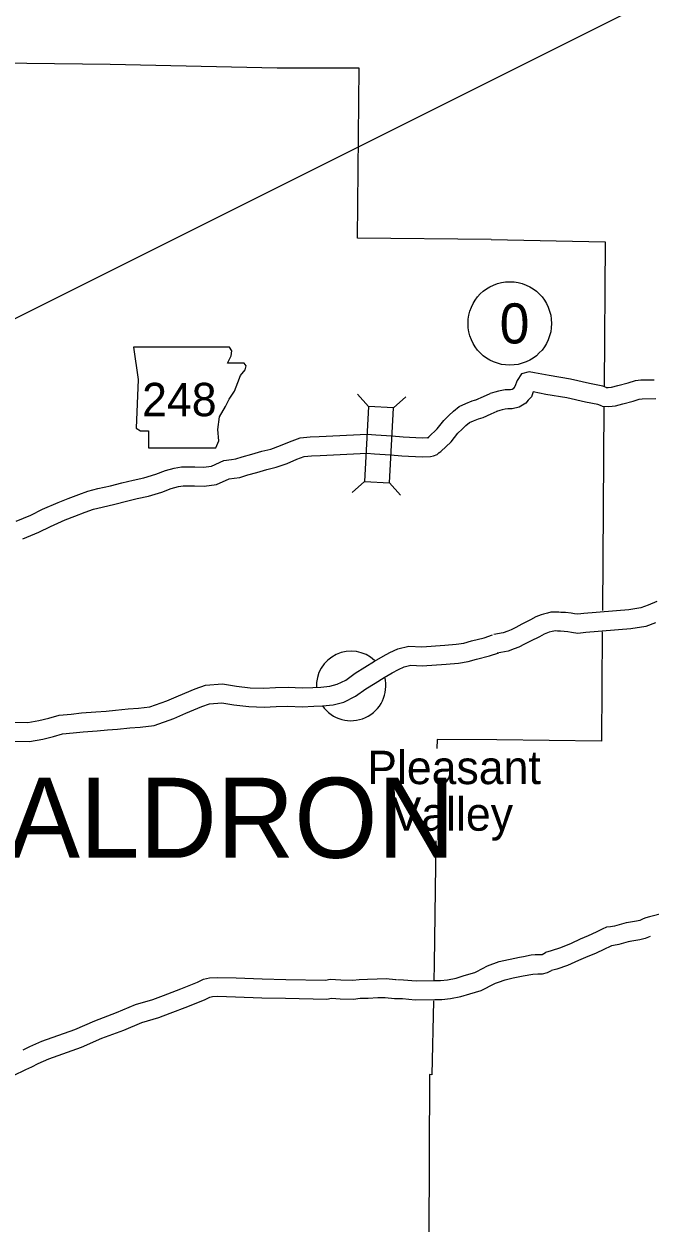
# Model space of a CAD drawing. Extents: x 1382482 to 1385815, y 1168351 to 1170484.
# Drawn here: x 1383135.5 to 1383234.6, y 1169947.1 to 1170137 of the extents above; entities that cross this region are included whole.
import ezdxf

# ---------------------------------------------------------------- set-up
doc = ezdxf.new("R2010")
doc.units = 0
for name, color, linetype in [('10', 7, 'Continuous'), ('20', 7, 'Continuous'), ('21', 7, 'Continuous'), ('24', 7, 'Continuous'), ('6', 7, 'Continuous'), ('8', 7, 'Continuous'), ('Default', 7, 'Continuous'), ('R_Draft', 7, 'Continuous')]:
    doc.layers.add(name, color=color, linetype=linetype)

msp = doc.modelspace()

# ---------------------------------------------------------------- linework, layer by layer
at = {"layer": '10'}
for points in [[(1383214.24, 1170081.61), (1383213.54, 1170080.53), (1383213.19, 1170079.58), (1383213.03, 1170079.4), (1383212.91, 1170079.24), (1383212.75, 1170079.15), (1383212.49, 1170079.09), (1383212.25, 1170079.1), (1383211.66, 1170079.05), (1383211.1, 1170078.95), (1383210.6, 1170078.85), (1383210.01, 1170078.73), (1383209.28, 1170078.48)], [(1383227.64, 1170079.46), (1383227.12, 1170079.64), (1383225.02, 1170080.06), (1383222.01, 1170080.75), (1383218.63, 1170081.32), (1383216.32, 1170081.76), (1383215.45, 1170081.91), (1383214.24, 1170081.61)], [(1383227.64, 1170079.46), (1383227.97, 1170079.44), (1383228.5, 1170079.51), (1383229.5, 1170079.77), (1383231.1, 1170080.19), (1383232.25, 1170080.53), (1383233.12, 1170080.63), (1383235.23, 1170080.67)], [(1383206.99, 1170077.47), (1383208.21, 1170078.03), (1383209.28, 1170078.48)], [(1383216.09, 1170078.75), (1383215.8, 1170077.98), (1383215.31, 1170077.45), (1383214.91, 1170076.94), (1383213.89, 1170076.34), (1383212.78, 1170076.07), (1383212.3, 1170076.09), (1383212.05, 1170076.07), (1383211.65, 1170076), (1383211.2, 1170075.91), (1383210.79, 1170075.82), (1383210.27, 1170075.65)], [(1383227.02, 1170076.5), (1383226.33, 1170076.73), (1383224.39, 1170077.13), (1383221.43, 1170077.8), (1383218.09, 1170078.36), (1383216.09, 1170078.75)], [(1383199.34, 1170071.48), (1383199.55, 1170071.63), (1383200.89, 1170072.89), (1383201.95, 1170074.22), (1383202.76, 1170075.03), (1383203.48, 1170075.68), (1383204.39, 1170076.42), (1383205.42, 1170076.93), (1383206.44, 1170077.32), (1383207.18, 1170077.54)], [(1383227.02, 1170076.5), (1383228.06, 1170076.42), (1383229.09, 1170076.56), (1383230.26, 1170076.87), (1383231.91, 1170077.3), (1383232.85, 1170077.58), (1383233.32, 1170077.63), (1383235.51, 1170077.68)], [(1383201.14, 1170069.08), (1383201.47, 1170069.33), (1383203.1, 1170070.85), (1383204.19, 1170072.21), (1383204.83, 1170072.85), (1383205.44, 1170073.41), (1383206.02, 1170073.88), (1383206.62, 1170074.18), (1383207.42, 1170074.48), (1383208.16, 1170074.7)], [(1383208.16, 1170074.7), (1383209.42, 1170075.29), (1383210.39, 1170075.7)], [(1383134.27, 1170058.31), (1383136.6, 1170059.26), (1383138.43, 1170060.17), (1383140.9, 1170061.27), (1383142.51, 1170061.88), (1383144.17, 1170062.51), (1383145.63, 1170063.06), (1383147.22, 1170063.44), (1383149.2, 1170063.88), (1383150.98, 1170064.35), (1383152.77, 1170064.8), (1383154.48, 1170065.16), (1383156.39, 1170065.73), (1383157.9, 1170066.3), (1383159.28, 1170066.69), (1383160.45, 1170066.9), (1383162.56, 1170066.91), (1383163.92, 1170066.86), (1383165.17, 1170067.02), (1383167.15, 1170067.87), (1383168.34, 1170068.07), (1383169.03, 1170068.16), (1383170.06, 1170068.48), (1383171.55, 1170068.89), (1383173.17, 1170069.38), (1383174.59, 1170069.71), (1383176.09, 1170070.24), (1383177.55, 1170070.87), (1383179.19, 1170071.49), (1383180.81, 1170071.62), (1383182.22, 1170071.69), (1383189.83, 1170072.04), (1383191.19, 1170071.93), (1383193.71, 1170071.8), (1383195.53, 1170071.64), (1383196.53, 1170071.56), (1383198.53, 1170071.47), (1383199.56, 1170071.53)], [(1383135.31, 1170055.49), (1383137.84, 1170056.53), (1383139.7, 1170057.46), (1383142.05, 1170058.49), (1383143.57, 1170059.08), (1383145.22, 1170059.71), (1383146.51, 1170060.18), (1383147.91, 1170060.52), (1383149.91, 1170060.97), (1383151.73, 1170061.44), (1383153.45, 1170061.88), (1383155.22, 1170062.25), (1383157.35, 1170062.89), (1383158.83, 1170063.45), (1383159.95, 1170063.76), (1383160.73, 1170063.9), (1383162.51, 1170063.91), (1383164.05, 1170063.85), (1383165.97, 1170064.09), (1383168, 1170064.97), (1383168.78, 1170065.1), (1383169.68, 1170065.22), (1383170.91, 1170065.61), (1383172.38, 1170066.01), (1383173.94, 1170066.48), (1383175.42, 1170066.83), (1383177.18, 1170067.44), (1383178.68, 1170068.09), (1383179.85, 1170068.54), (1383181, 1170068.63), (1383182.37, 1170068.69), (1383189.78, 1170069.04), (1383190.99, 1170068.94), (1383193.49, 1170068.81), (1383195.29, 1170068.65), (1383196.36, 1170068.57), (1383198.56, 1170068.47), (1383199.83, 1170068.55)], [(1383199.83, 1170068.55), (1383200.29, 1170068.63), (1383200.87, 1170068.84), (1383201.22, 1170069.14)], [(1383235.65, 1170045.61), (1383234.26, 1170044.99), (1383233.14, 1170044.56), (1383231.21, 1170044.27), (1383224.08, 1170043.68), (1383223.14, 1170043.56), (1383222.62, 1170043.62), (1383222.09, 1170043.73), (1383221.22, 1170043.86), (1383220.46, 1170043.87)], [(1383220.54, 1170043.87), (1383220.15, 1170043.89), (1383219.65, 1170043.92), (1383218.9, 1170043.9), (1383218.34, 1170043.76), (1383217.74, 1170043.6), (1383217.35, 1170043.46), (1383216.53, 1170043.16), (1383215.68, 1170042.67), (1383214.29, 1170041.99), (1383213.33, 1170041.48), (1383212.61, 1170041.12), (1383212.05, 1170040.9), (1383211.34, 1170040.64), (1383209.87, 1170040.38)], [(1383235.42, 1170042.22), (1383233.91, 1170041.64), (1383231.56, 1170041.28), (1383224.4, 1170040.7), (1383223.15, 1170040.54), (1383222.13, 1170040.66), (1383221.57, 1170040.78), (1383220.98, 1170040.86), (1383220.41, 1170040.87)], [(1383118.83, 1170026.56), (1383136.14, 1170026.43), (1383137.89, 1170026.74), (1383139.43, 1170027.12), (1383141.07, 1170027.59), (1383142.98, 1170027.77), (1383144.61, 1170027.96), (1383146.88, 1170028.14), (1383148.51, 1170028.25), (1383150.02, 1170028.37), (1383152, 1170028.58), (1383153.64, 1170028.71), (1383155.44, 1170028.9), (1383158.1, 1170029.88), (1383159.94, 1170030.67), (1383162.61, 1170031.75), (1383164.24, 1170032.34), (1383166.94, 1170032.57), (1383169.14, 1170032.21), (1383171.33, 1170031.94), (1383173.48, 1170031.86), (1383175.31, 1170031.98), (1383177.33, 1170032.01), (1383179.52, 1170031.91), (1383181.24, 1170032), (1383182.5, 1170032.05), (1383183.93, 1170032.2), (1383185.08, 1170032.48), (1383186.42, 1170033.16), (1383187.91, 1170034.24), (1383189.47, 1170035.22), (1383190.96, 1170036.16), (1383192.33, 1170036.93), (1383193.41, 1170037.51), (1383194.65, 1170038.1), (1383196.43, 1170038.52), (1383198.48, 1170038.43), (1383202.13, 1170038.68), (1383203.92, 1170038.81), (1383205.13, 1170039), (1383206.32, 1170039.37), (1383208.34, 1170039.86), (1383209.65, 1170040.32)], [(1383220.33, 1170040.88), (1383219.96, 1170040.9), (1383219.6, 1170040.92), (1383219.33, 1170040.91), (1383219.09, 1170040.85), (1383218.62, 1170040.73), (1383218.37, 1170040.64), (1383217.8, 1170040.43), (1383217.09, 1170040.02), (1383215.65, 1170039.32), (1383214.71, 1170038.82), (1383213.84, 1170038.37), (1383213.1, 1170038.09), (1383212.13, 1170037.73), (1383210.41, 1170037.42)], [(1383118.82, 1170023.56), (1383136.39, 1170023.43), (1383138.51, 1170023.8), (1383140.2, 1170024.22), (1383141.63, 1170024.63), (1383143.3, 1170024.79), (1383144.9, 1170024.97), (1383147.1, 1170025.14), (1383148.73, 1170025.26), (1383150.29, 1170025.38), (1383152.28, 1170025.59), (1383153.92, 1170025.72), (1383156.13, 1170025.96), (1383159.21, 1170027.09), (1383161.1, 1170027.9), (1383163.67, 1170028.95), (1383164.89, 1170029.38), (1383166.82, 1170029.55), (1383168.72, 1170029.24), (1383171.09, 1170028.95), (1383173.52, 1170028.85), (1383175.43, 1170028.98), (1383177.29, 1170029.01), (1383179.53, 1170028.91), (1383181.39, 1170029), (1383182.73, 1170029.06), (1383184.45, 1170029.24), (1383186.12, 1170029.64), (1383187.98, 1170030.59), (1383189.59, 1170031.76), (1383191.06, 1170032.68), (1383192.5, 1170033.58), (1383193.77, 1170034.3), (1383194.76, 1170034.83), (1383195.65, 1170035.26), (1383196.71, 1170035.51), (1383198.51, 1170035.42), (1383202.33, 1170035.69), (1383204.26, 1170035.83), (1383205.81, 1170036.07), (1383207.12, 1170036.48), (1383209.19, 1170036.98), (1383210.63, 1170037.48)], [(1383239.26, 1169996.93), (1383234.47, 1169995.69), (1383233.92, 1169995.51), (1383233.51, 1169995.36), (1383232.97, 1169995.13), (1383232.44, 1169995.03), (1383230.84, 1169994.73)], [(1383230.8, 1169994.73), (1383230.42, 1169994.64), (1383228.97, 1169994.24), (1383228.34, 1169994.12), (1383227.69, 1169994.04), (1383226.99, 1169993.75), (1383226.06, 1169993.27), (1383224.76, 1169992.67), (1383223.53, 1169992.18), (1383222.07, 1169991.5), (1383220.42, 1169990.81), (1383218.94, 1169990.29), (1383218.05, 1169990.07)], [(1383231.44, 1169991.79), (1383231.14, 1169991.73), (1383229.64, 1169991.32), (1383228.82, 1169991.16), (1383228.48, 1169991.12), (1383228.25, 1169991.02), (1383227.37, 1169990.57), (1383225.94, 1169989.91), (1383224.72, 1169989.43), (1383223.28, 1169988.76), (1383221.49, 1169988.01), (1383219.81, 1169987.42), (1383219.01, 1169987.21)], [(1383234.62, 1169992.57), (1383233.83, 1169992.24), (1383232.98, 1169992.08), (1383231.39, 1169991.79)], [(1383210.73, 1169988.64), (1383213.91, 1169989.29), (1383214.58, 1169989.43), (1383215.76, 1169989.66), (1383216.4, 1169989.73), (1383217.21, 1169989.72), (1383217.5, 1169989.73), (1383218.05, 1169990.07)], [(1383194.6, 1169985.76), (1383195.58, 1169985.75), (1383197.55, 1169985.56), (1383200.5, 1169985.6), (1383201.44, 1169985.6), (1383202.51, 1169985.74), (1383203.89, 1169985.99), (1383205.19, 1169986.41), (1383206.83, 1169986.86), (1383207.07, 1169986.97), (1383208.06, 1169987.51), (1383208.88, 1169987.94), (1383210.73, 1169988.64)], [(1383214.52, 1169986.35), (1383216.02, 1169986.62), (1383216.83, 1169986.69), (1383217.55, 1169986.69), (1383218.33, 1169986.9), (1383219.01, 1169987.21)], [(1383135.41, 1169974.66), (1383136.46, 1169975.19), (1383138.35, 1169976.04), (1383143.54, 1169977.87), (1383146.71, 1169979.26), (1383150.18, 1169980.56), (1383153.18, 1169981.83), (1383155.91, 1169982.6), (1383157.59, 1169983.26), (1383160.36, 1169984.28), (1383162.96, 1169985.37), (1383163.92, 1169985.82), (1383164.89, 1169986.04), (1383166.08, 1169986.12), (1383169.09, 1169986.06), (1383173.22, 1169985.87), (1383176.93, 1169985.8), (1383183.2, 1169985.66), (1383183.96, 1169985.82), (1383185.63, 1169985.72), (1383187.54, 1169985.69), (1383188.54, 1169985.8), (1383189.89, 1169985.83), (1383191.4, 1169985.91), (1383192.8, 1169985.92), (1383194.29, 1169985.76), (1383194.45, 1169985.76)], [(1383194.6, 1169982.76), (1383195.42, 1169982.75), (1383197.42, 1169982.55), (1383200.52, 1169982.6), (1383201.63, 1169982.6), (1383202.98, 1169982.78), (1383204.62, 1169983.07), (1383206.05, 1169983.53), (1383207.85, 1169984.03), (1383208.4, 1169984.28), (1383209.48, 1169984.87), (1383210.11, 1169985.2), (1383210.58, 1169985.37)], [(1383210.58, 1169985.37), (1383211.67, 1169985.74), (1383212.9, 1169986.02), (1383214.52, 1169986.35)], [(1383133.87, 1169970.57), (1383135.82, 1169971.52), (1383136.75, 1169971.97), (1383137.76, 1169972.49), (1383139.46, 1169973.25), (1383144.64, 1169975.08), (1383147.84, 1169976.48), (1383151.29, 1169977.77), (1383154.17, 1169978.99), (1383156.87, 1169979.75), (1383158.66, 1169980.46), (1383161.45, 1169981.49), (1383164.18, 1169982.63), (1383164.91, 1169982.97), (1383165.33, 1169983.07), (1383166.15, 1169983.12), (1383168.99, 1169983.06), (1383173.13, 1169982.87), (1383176.87, 1169982.8), (1383183.46, 1169982.66), (1383184.18, 1169982.8), (1383185.52, 1169982.72), (1383187.68, 1169982.69), (1383188.73, 1169982.8), (1383190, 1169982.83), (1383191.49, 1169982.91), (1383192.65, 1169982.92), (1383194.12, 1169982.76), (1383194.6, 1169982.76)]]:
    msp.add_lwpolyline(points, dxfattribs=at)
at = {"layer": '20'}
for p, q in [((1383190.03, 1170076.44), (1383188.27, 1170078.41)), ((1383193.98, 1170076.23), (1383195.95, 1170077.99)), ((1383189.38, 1170064.58), (1383187.42, 1170062.82)), ((1383193.34, 1170064.37), (1383195.1, 1170062.4))]:
    msp.add_line(p, q, dxfattribs=at)
msp.add_lwpolyline([(1383193.34, 1170064.37), (1383193.98, 1170076.23), (1383190.03, 1170076.44), (1383189.38, 1170064.58)], close=True, dxfattribs=at)
at = {"layer": '21'}
msp.add_lwpolyline([(1383152.83, 1170085.81), (1383153.59, 1170080.73), (1383153.25, 1170073.03), (1383153.93, 1170072.61), (1383155.2, 1170072.61), (1383155.2, 1170069.9), (1383165.86, 1170069.9), (1383166.36, 1170071), (1383166.2, 1170072.78), (1383166.45, 1170074.81), (1383167.38, 1170076.42), (1383167.97, 1170077.6), (1383168.82, 1170078.87), (1383169.33, 1170080.22), (1383169.75, 1170081.32), (1383170.51, 1170082.25), (1383170.68, 1170082.85), (1383170.34, 1170083.27), (1383167.72, 1170083.27), (1383168.31, 1170084.45), (1383168.39, 1170085.22), (1383168.04, 1170085.8)], close=True, dxfattribs=at)
at = {"layer": '24'}
for start, end in [(47.2488, 183.047), (214.5201, 14.573)]:
    msp.add_arc((1383187.27, 1170032.22), 5.5, start, end, dxfattribs=at)
at = {"layer": '8'}
for points in [[(1383209.45, 1170102.85), (1383188.27, 1170103.07), (1383188.54, 1170129.95), (1383175.59, 1170129.97), (1383149.15, 1170130.53), (1383122.73, 1170130.87), (1383122.46, 1170130.92), (1383096.32, 1170131.31), (1383096.17, 1170131.35), (1383070.19, 1170131.7), (1383069.98, 1170131.73), (1383049.52, 1170132.21)], [(1383209.45, 1170102.85), (1383227.49, 1170102.51), (1383227.31, 1170079.62)], [(1383227.29, 1170076.45), (1383227.03, 1170044.14)], [(1383227, 1170040.76), (1383226.87, 1170023.51), (1383210.33, 1170023.69)], [(1383210.33, 1170023.69), (1383200.88, 1170023.75), (1383200.86, 1170022.34)], [(1383200.68, 1170007.74), (1383200.44, 1169988.26)], [(1383200.44, 1169988.26), (1383200.38, 1169985.52)], [(1383200.31, 1169982.4), (1383200.04, 1169970.71), (1383199.68, 1169970.77), (1383199.59, 1169944.86), (1383199.38, 1169918.87), (1383199.31, 1169892.62), (1383211.99, 1169892.52)]]:
    msp.add_lwpolyline(points, dxfattribs=at)
at = {"layer": 'Default'}
msp.add_circle((1383212.39, 1170089.57), 6.6, dxfattribs=at)
at = {"layer": 'R_Draft'}
msp.add_line((1383416.65, 1170231.63), (1383050.89, 1170048.72), dxfattribs=at)

# ---------------------------------------------------------------- texts
at = {"layer": '21'}
msp.add_text('248', height=5.28, dxfattribs=at).set_placement((1383154.21, 1170074.9))
at = {"layer": '24'}
for s, p in [('Pleasant', (1383189.82, 1170016.69)), ('Valley', (1383193.67, 1170009.32))]:
    msp.add_text(s, height=5.28, dxfattribs=at).set_placement(p)
at = {"layer": '6'}
msp.add_text('WALDRON', height=12.672, dxfattribs=at).set_placement((1383117.09, 1170005.03))
at = {"layer": 'Default'}
msp.add_text('0', height=6.34, dxfattribs=at).set_placement((1383210.78, 1170086.41))

doc.saveas('drawing.dxf')
